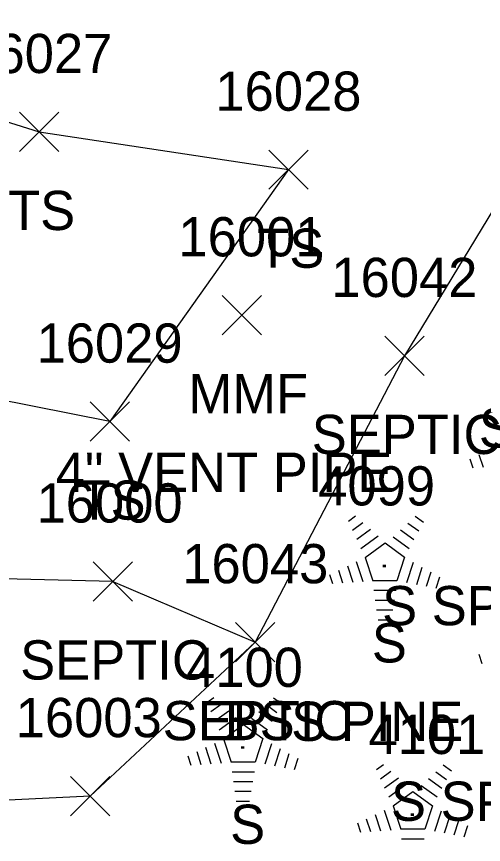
# Model space of a CAD drawing. Extents: x 1482574 to 1485769, y 580696 to 595649.
# Drawn here: x 1483581.5 to 1483605.27, y 583445.68 to 583487.87 of the extents above; entities that cross this region are included whole.
import ezdxf

# ---------------------------------------------------------------- set-up
doc = ezdxf.new("R2010")
doc.units = 0
for name, color, linetype in [('L_A', 7, 'Continuous'), ('L_C', 7, 'Continuous'), ('L_I', 7, 'Continuous'), ('L_TIC', 7, 'Continuous'), ('LELB', 7, 'Continuous'), ('LTC', 7, 'Continuous'), ('U_A', 7, 'Continuous'), ('U_I', 7, 'Continuous'), ('U_TIC', 7, 'Continuous'), ('USA', 7, 'Continuous')]:
    doc.layers.add(name, color=color, linetype=linetype)

msp = doc.modelspace()

# ---------------------------------------------------------------- linework, layer by layer
at = {"layer": 'L_TIC'}
for points in [[(1483581.655, 583480.988), (1483583.655, 583482.988)], [(1483583.655, 583480.988), (1483581.655, 583482.988)], [(1483594.341, 583479.066), (1483596.341, 583481.066)], [(1483596.341, 583479.066), (1483594.341, 583481.066)], [(1483591.971, 583471.646), (1483593.971, 583473.646)], [(1483593.971, 583471.646), (1483591.971, 583473.646)], [(1483585.243, 583466.229), (1483587.243, 583468.229)], [(1483587.243, 583466.229), (1483585.243, 583468.229)], [(1483592.653, 583454.987), (1483594.653, 583456.987)], [(1483594.653, 583454.987), (1483592.653, 583456.987)], [(1483584.253, 583447.143), (1483586.253, 583449.143)], [(1483586.253, 583447.143), (1483584.253, 583449.143)], [(1483584.253, 583447.143), (1483586.253, 583449.143)], [(1483586.253, 583447.143), (1483584.253, 583449.143)]]:
    msp.add_lwpolyline(points, dxfattribs=at)
at = {"layer": 'LELB'}
for points in [[(1483585.253, 583448.143), (1483566.809, 583447.242), (1483552.915, 583458.855), (1483546.468, 583472.864), (1483546.656, 583490.516), (1483550.238, 583503.513), (1483554.449, 583520.789)], [(1483561.509, 583478.155), (1483567.349, 583486.796), (1483582.655, 583481.988), (1483595.341, 583480.066), (1483586.243, 583467.229), (1483568.505, 583470.753)], [(1483585.253, 583448.143), (1483593.653, 583455.987)]]:
    msp.add_lwpolyline(points, dxfattribs=at)
at = {"layer": 'LTC'}
for p, q in [((1483605.041, 583465.552), (1483605.253, 583464.9)), ((1483604.586, 583465.335), (1483604.738, 583464.867)), ((1483598.4, 583462.16), (1483598.755, 583462.418)), ((1483598.61, 583461.695), (1483599.139, 583462.079)), ((1483601.427, 583462.052), (1483601.977, 583461.653)), ((1483601.798, 583462.401), (1483602.218, 583462.096)), ((1483598.819, 583461.229), (1483599.523, 583461.74)), ((1483601.056, 583461.704), (1483601.736, 583461.21)), ((1483599.029, 583460.763), (1483599.907, 583461.401)), ((1483600.685, 583461.356), (1483601.495, 583460.767)), ((1483599.254, 583460.308), (1483600.265, 583461.043)), ((1483600.265, 583461.043), (1483601.262, 583460.318)), ((1483598.799, 583460.089), (1483599.13, 583459.07)), ((1483599.254, 583460.308), (1483599.641, 583459.115)), ((1483601.262, 583460.318), (1483600.871, 583459.115)), ((1483601.7, 583460.047), (1483601.362, 583459.007)), ((1483597.888, 583459.656), (1483598.1, 583459.004)), ((1483598.344, 583459.873), (1483598.615, 583459.037)), ((1483602.144, 583459.796), (1483601.857, 583458.912)), ((1483602.589, 583459.546), (1483602.352, 583458.817)), ((1483597.433, 583459.439), (1483597.585, 583458.971)), ((1483600.871, 583459.115), (1483599.641, 583459.115)), ((1483603.033, 583459.296), (1483602.846, 583458.722)), ((1483600.833, 583458.615), (1483599.688, 583458.615)), ((1483600.749, 583458.115), (1483599.761, 583458.115)), ((1483600.665, 583457.615), (1483599.834, 583457.615)), ((1483600.581, 583457.115), (1483599.906, 583457.115)), ((1483605.038, 583455.367), (1483605.19, 583454.899)), ((1483591.183, 583452.914), (1483591.538, 583453.172)), ((1483591.393, 583452.449), (1483591.922, 583452.833)), ((1483594.21, 583452.806), (1483594.76, 583452.407)), ((1483594.581, 583453.155), (1483595.001, 583452.85)), ((1483591.602, 583451.983), (1483592.306, 583452.494)), ((1483593.839, 583452.458), (1483594.519, 583451.964)), ((1483591.812, 583451.517), (1483592.69, 583452.155)), ((1483593.468, 583452.11), (1483594.278, 583451.521)), ((1483592.037, 583451.062), (1483593.048, 583451.797)), ((1483593.048, 583451.797), (1483594.045, 583451.072)), ((1483591.582, 583450.843), (1483591.913, 583449.824)), ((1483592.037, 583451.062), (1483592.424, 583449.869)), ((1483594.045, 583451.072), (1483593.654, 583449.869)), ((1483594.483, 583450.801), (1483594.145, 583449.761)), ((1483590.671, 583450.41), (1483590.883, 583449.758)), ((1483591.127, 583450.627), (1483591.398, 583449.791)), ((1483594.927, 583450.55), (1483594.64, 583449.666)), ((1483595.372, 583450.3), (1483595.135, 583449.571)), ((1483590.216, 583450.193), (1483590.368, 583449.725)), ((1483593.654, 583449.869), (1483592.424, 583449.869)), ((1483595.816, 583450.05), (1483595.629, 583449.476)), ((1483599.821, 583449.493), (1483600.176, 583449.751)), ((1483600.031, 583449.028), (1483600.56, 583449.412)), ((1483603.219, 583449.734), (1483603.639, 583449.429)), ((1483593.616, 583449.369), (1483592.471, 583449.369)), ((1483600.24, 583448.562), (1483600.944, 583449.073)), ((1483602.477, 583449.037), (1483603.157, 583448.543)), ((1483602.848, 583449.385), (1483603.398, 583448.986)), ((1483593.532, 583448.869), (1483592.544, 583448.869)), ((1483600.45, 583448.096), (1483601.328, 583448.734)), ((1483602.106, 583448.689), (1483602.916, 583448.1)), ((1483593.448, 583448.369), (1483592.617, 583448.369)), ((1483600.675, 583447.641), (1483601.686, 583448.376)), ((1483601.686, 583448.376), (1483602.683, 583447.651)), ((1483593.364, 583447.869), (1483592.689, 583447.869)), ((1483600.22, 583447.422), (1483600.551, 583446.403)), ((1483600.675, 583447.641), (1483601.062, 583446.448)), ((1483602.683, 583447.651), (1483602.292, 583446.448)), ((1483603.121, 583447.38), (1483602.783, 583446.34)), ((1483599.309, 583446.989), (1483599.521, 583446.337)), ((1483599.765, 583447.206), (1483600.036, 583446.37)), ((1483603.565, 583447.129), (1483603.278, 583446.245)), ((1483604.01, 583446.879), (1483603.773, 583446.15)), ((1483598.854, 583446.772), (1483599.006, 583446.304)), ((1483602.292, 583446.448), (1483601.062, 583446.448)), ((1483604.454, 583446.629), (1483604.267, 583446.055)), ((1483602.254, 583445.948), (1483601.109, 583445.948))]:
    msp.add_line(p, q, dxfattribs=at)
at = {"layer": 'U_TIC'}
for points in [[(1483600.247, 583469.575), (1483602.247, 583471.575)], [(1483602.247, 583469.575), (1483600.247, 583471.575)], [(1483585.398, 583458.081), (1483587.398, 583460.081)], [(1483587.398, 583458.081), (1483585.398, 583460.081)], [(1483585.398, 583458.081), (1483587.398, 583460.081)], [(1483587.398, 583458.081), (1483585.398, 583460.081)], [(1483592.653, 583454.987), (1483594.653, 583456.987)], [(1483594.653, 583454.987), (1483592.653, 583456.987)], [(1483592.653, 583454.987), (1483594.653, 583456.987)], [(1483594.653, 583454.987), (1483592.653, 583456.987)]]:
    msp.add_lwpolyline(points, dxfattribs=at)
at = {"layer": 'USA'}
for points in [[(1483586.398, 583459.081), (1483572.486, 583459.412), (1483556.321, 583464.084), (1483549.533, 583473.894), (1483549.189, 583489.819), (1483555.313, 583505.555), (1483558.883, 583510.206), (1483563.31, 583514.805), (1483581.277, 583511.176)], [(1483609.974, 583484.97), (1483601.247, 583470.575), (1483593.653, 583455.987)], [(1483586.398, 583459.081), (1483593.653, 583455.987)]]:
    msp.add_lwpolyline(points, dxfattribs=at)

# ---------------------------------------------------------------- texts
at = {"layer": 'L_A'}
for s, p in [('TS', (1483581.065, 583476.988)), ('TS', (1483593.751, 583475.066)), ('MMF', (1483590.254, 583467.646)), ('TS', (1483584.652, 583462.229)), ('S', (1483599.591, 583454.952)), ('BS', (1483592.094, 583450.987)), ('S', (1483592.374, 583445.706))]:
    msp.add_text(s, height=2, dxfattribs=at).set_placement(p)
at = {"layer": 'L_C'}
for s, p in [('S PINE', (1483605.042, 583465.906)), ('4" VENT PIPE', (1483583.49, 583463.646)), ('S SPRUCE', (1483600.114, 583456.848)), ('S PINE', (1483595.481, 583450.952)), ('S SPRUCE', (1483600.566, 583446.88))]:
    msp.add_text(s, height=2, dxfattribs=at).set_placement(p)
at = {"layer": 'L_I'}
for s, p in [('16027', (1483578.939, 583484.988)), ('16028', (1483591.625, 583483.066)), ('16001', (1483589.742, 583475.646)), ('16029', (1483582.518, 583470.229)), ('4099', (1483596.859, 583462.952)), ('16043', (1483589.937, 583458.987)), ('4100', (1483590.13, 583453.706)), ('16003', (1483581.457, 583451.143)), ('16003', (1483581.457, 583451.143)), ('4101', (1483599.421, 583450.285))]:
    msp.add_text(s, height=2, dxfattribs=at).set_placement(p)
at = {"layer": 'LTC'}
for p in [(1483600.148, 583460.056), (1483592.931, 583450.81), (1483601.569, 583447.389)]:
    msp.add_text('.', height=1.037, rotation=270, dxfattribs=at).set_placement(p)
at = {"layer": 'U_A'}
for p in [(1483596.53, 583465.575), (1483581.681, 583454.081), (1483581.681, 583454.081), (1483588.937, 583450.987), (1483588.937, 583450.987)]:
    msp.add_text('SEPTIC', height=2, dxfattribs=at).set_placement(p)
at = {"layer": 'U_I'}
for s, p in [('16042', (1483597.53, 583473.575)), ('16000', (1483582.516, 583462.081)), ('16000', (1483582.516, 583462.081)), ('16043', (1483589.937, 583458.987)), ('16043', (1483589.937, 583458.987))]:
    msp.add_text(s, height=2, dxfattribs=at).set_placement(p)

doc.saveas('drawing.dxf')
